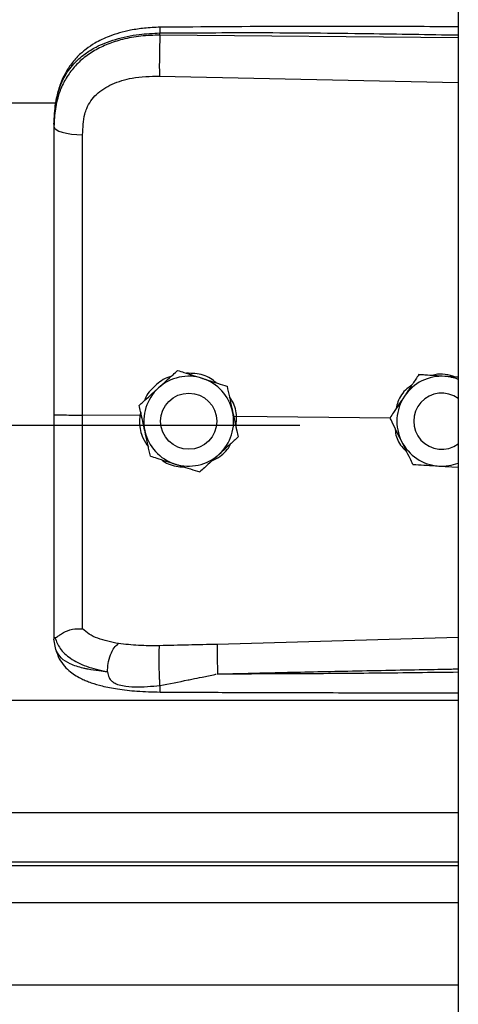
# Model space of a CAD drawing. Header units: inches. Extents: x 170 to 284, y 215 to 248.
# Tile 722 of 1056: x 231.1124 to 231.1959, y 223.9627 to 224.1502. Entities that reach past the tile are written whole.
import ezdxf

# ---------------------------------------------------------------- set-up
doc = ezdxf.new("R2010")
doc.units = ezdxf.units.IN
doc.header["$LTSCALE"] = 0.25
doc.header["$MEASUREMENT"] = 0
doc.layers.add('RH FRONT OF HOOD', color=7, linetype='Continuous')

msp = doc.modelspace()

# ---------------------------------------------------------------- linework, layer by layer
at = {"layer": 'RH FRONT OF HOOD'}
for p, q in [((231.1959333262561, 224.3332527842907), (231.195933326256, 220.1328032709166)), ((231.1390860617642, 224.1472126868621), (231.1390860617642, 224.1476240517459)), ((231.195933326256, 224.1466759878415), (231.1390860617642, 224.1472126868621)), ((231.1389900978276, 224.1394238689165), (231.195933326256, 224.1382143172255)), ((227.2401614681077, 224.1343487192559), (231.119382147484, 224.1343487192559)), ((231.118890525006, 224.1302894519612), (231.118890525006, 224.12980113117)), ((231.142461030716, 224.0833575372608), (231.142461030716, 224.0833558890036)), ((231.1884045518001, 224.0825611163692), (231.1884045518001, 224.0825627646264)), ((231.1894534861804, 224.0824949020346), (231.1884045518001, 224.0825627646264)), ((231.1518791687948, 224.0803568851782), (231.1518791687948, 224.080355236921)), ((231.1351533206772, 224.0767015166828), (231.1351533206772, 224.0766998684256)), ((231.1352617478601, 224.0747662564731), (231.1243481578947, 224.0748707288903)), ((231.135447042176, 224.0753557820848), (231.1352617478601, 224.0747662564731)), ((231.1352617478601, 224.0747662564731), (231.1352639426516, 224.0747661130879)), ((231.1392212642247, 224.0736989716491), (231.1392212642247, 224.073698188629)), ((231.1499216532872, 224.0736981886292), (231.1499216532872, 224.0736989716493)), ((231.1536994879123, 224.0745896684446), (231.1531514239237, 224.0745356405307)), ((231.1536023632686, 224.072472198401), (231.1536994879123, 224.0745896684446)), ((231.1536994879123, 224.0745896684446), (231.153701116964, 224.0745897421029)), ((231.1829331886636, 224.0743099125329), (231.153701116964, 224.0745897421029)), ((231.1829192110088, 224.0743382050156), (231.1829192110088, 224.0743398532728)), ((231.1874329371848, 224.0736989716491), (231.1874329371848, 224.0736981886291)), ((227.193781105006, 224.0729562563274), (231.165765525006, 224.0729562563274)), ((231.1539895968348, 224.0707002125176), (231.1539895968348, 224.0706985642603)), ((231.1922297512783, 224.0651565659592), (231.195933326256, 224.0649167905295)), ((231.118890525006, 224.0327480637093), (231.118890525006, 224.0322192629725)), ((231.195933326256, 224.0325426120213), (231.1499976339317, 224.0312108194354)), ((231.1192302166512, 224.0302340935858), (231.118890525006, 224.0322192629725)), ((227.163613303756, 224.020570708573), (231.1959333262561, 224.020570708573)), ((227.163613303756, 223.9991917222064), (231.1959333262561, 223.9991917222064)), ((231.1959333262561, 223.9897064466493), (227.163613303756, 223.9897064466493)), ((227.163613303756, 223.9890670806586), (231.1959333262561, 223.9890670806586)), ((227.163613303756, 223.9820489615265), (231.1959333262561, 223.9820489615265)), ((227.163613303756, 223.96636487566), (231.1959333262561, 223.96636487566))]:
    msp.add_line(p, q, dxfattribs=at)
at = {"layer": 'RH FRONT OF HOOD', "flags": 128}
msp.add_lwpolyline([(231.118890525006, 224.12980113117), (231.1189944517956, 224.1295053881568), (231.1193024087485, 224.1292205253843), (231.119803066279, 224.1289570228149), (231.1204780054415, 224.1287245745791), (231.121302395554, 224.1285317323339), (231.1222459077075, 224.1283855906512), (231.1232738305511, 224.1282915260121), (231.124348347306, 224.1282529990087)], dxfattribs=at)
at = {"layer": 'RH FRONT OF HOOD'}
msp.add_circle((231.1445714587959, 224.0736981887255), 0.005350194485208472, dxfattribs=at)
for centre, radius, start, end in [((231.1445714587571, 224.0736989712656), 0.008560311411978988, 72.32793711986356, 132.3279357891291), ((231.1445714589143, 224.0736989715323), 0.008560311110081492, 12.32793744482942, 72.32793758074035), ((231.192783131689, 224.0736989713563), 0.008560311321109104, 86.29353550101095, 146.2935346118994), ((231.1927831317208, 224.0736989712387), 0.008560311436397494, 68.40767565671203, 86.29353576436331), ((231.1445714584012, 224.0736989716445), 0.00856031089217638, 132.3279357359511, 192.3279369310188), ((231.192783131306, 224.0736989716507), 0.008560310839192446, 146.2935348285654, 206.2935362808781), ((231.1927831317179, 224.0736981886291), 0.005350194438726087, 53.92810057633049, 306.0718994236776), ((231.1445714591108, 224.0736989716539), 0.008560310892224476, 312.3279357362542, 12.32793693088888), ((231.1445714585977, 224.0736989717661), 0.008560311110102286, 192.3279374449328, 252.3279375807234), ((231.1927831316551, 224.0736989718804), 0.008560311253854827, 206.293536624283, 266.2935360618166), ((231.1445714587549, 224.0736989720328), 0.008560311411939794, 252.3279371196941, 312.3279357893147), ((231.1927831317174, 224.073698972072), 0.008560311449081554, 266.2935357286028, 291.5923243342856)]:
    msp.add_arc(centre, radius, start, end, dxfattribs=at)
for points, knots in [([(231.1391046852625, 224.148716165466), (231.1381060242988, 224.1486776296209), (231.1362142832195, 224.1486046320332), (231.1329052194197, 224.1480762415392), (231.1296777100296, 224.1471822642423), (231.126930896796, 224.1458780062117), (231.1249450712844, 224.1445553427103), (231.123303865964, 224.1431098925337), (231.1219887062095, 224.1415216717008), (231.1209135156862, 224.1397690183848), (231.1200562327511, 224.1378592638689), (231.1193113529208, 224.135340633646), (231.1190959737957, 224.1334029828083), (231.1189769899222, 224.1323325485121)], [0, 0, 0, 0, 0.0977474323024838, 0.1851607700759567, 0.330612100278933, 0.436467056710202, 0.5083182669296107, 0.5850061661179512, 0.6719760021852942, 0.7307948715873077, 0.8036787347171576, 0.8915444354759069, 1, 1, 1, 1]), ([(231.139104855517, 224.148700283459), (231.1391036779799, 224.1487043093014), (231.139099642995, 224.1487181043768), (231.1390944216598, 224.1486031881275), (231.1390878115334, 224.1483103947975), (231.1390867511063, 224.1478944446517), (231.1390860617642, 224.1476240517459)], [0, 0, 0, 0, 0.09787641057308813, 0.3353863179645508, 0.5679606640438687, 1, 1, 1, 1]), ([(231.195933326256, 224.1487991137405), (231.1930341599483, 224.1488138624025), (231.1824062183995, 224.1488679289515), (231.1634627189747, 224.1489045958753), (231.1474194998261, 224.1487804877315), (231.1391046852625, 224.148716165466)], [0, 0, 0, 0, 0.1530455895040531, 0.5610439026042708, 1, 1, 1, 1]), ([(231.118890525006, 224.1302894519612), (231.118953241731, 224.1316459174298), (231.1190716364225, 224.1342066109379), (231.1200411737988, 224.1376975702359), (231.1213304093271, 224.140109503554), (231.1226942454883, 224.1418122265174), (231.1237772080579, 224.1428556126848), (231.1248361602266, 224.1436841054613), (231.1258256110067, 224.1443440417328), (231.1270599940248, 224.1450391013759), (231.1286540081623, 224.1457648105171), (231.1313177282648, 224.1466728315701), (231.1348528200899, 224.1474327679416), (231.1377593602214, 224.1475641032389), (231.1390860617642, 224.1476240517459)], [0, 0, 0, 0, 0.1307156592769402, 0.2467609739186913, 0.3577928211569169, 0.4170971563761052, 0.4791482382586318, 0.5177152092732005, 0.5590896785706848, 0.6032945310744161, 0.663348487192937, 0.7353692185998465, 0.8792082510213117, 1, 1, 1, 1]), ([(231.1390860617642, 224.1472126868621), (231.1378701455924, 224.1471794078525), (231.135438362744, 224.1471128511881), (231.1320975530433, 224.1464910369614), (231.1291397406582, 224.1455488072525), (231.1265971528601, 224.14433113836), (231.1243656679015, 224.1427857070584), (231.1224940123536, 224.1409445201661), (231.121013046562, 224.1388142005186), (231.1198374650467, 224.1362450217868), (231.1190446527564, 224.133193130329), (231.1189419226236, 224.130932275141), (231.118890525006, 224.12980113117)], [0, 0, 0, 0, 0.1111703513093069, 0.2223361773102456, 0.3162781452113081, 0.4102081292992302, 0.5024030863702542, 0.5945790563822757, 0.6845432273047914, 0.7745043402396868, 0.8871807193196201, 0.9999999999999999, 0.9999999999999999, 0.9999999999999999, 0.9999999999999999]), ([(231.1390860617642, 224.1472126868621), (231.1390643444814, 224.1466368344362), (231.1390192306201, 224.1454406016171), (231.1389782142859, 224.1432155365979), (231.1389649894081, 224.1410381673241), (231.1389819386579, 224.139948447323), (231.1389900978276, 224.1394238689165)], [0, 0, 0, 0, 0.2406941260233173, 0.4999999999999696, 0.7593058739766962, 1, 1, 1, 1]), ([(231.1390860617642, 224.1476240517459), (231.1453919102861, 224.1476633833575), (231.1586309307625, 224.1477459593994), (231.1775805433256, 224.1475647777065), (231.1902210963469, 224.1473437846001), (231.195933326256, 224.1472439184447)], [0, 0, 0, 0, 0.3326703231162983, 0.6984356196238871, 1, 1, 1, 1]), ([(231.1247739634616, 224.1321863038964), (231.1247739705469, 224.132186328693), (231.1248765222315, 224.1325452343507), (231.1253717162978, 224.1339514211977), (231.1269077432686, 224.136154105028), (231.1299747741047, 224.1380573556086), (231.1340909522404, 224.1392690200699), (231.1372437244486, 224.1393686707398), (231.1389900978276, 224.1394238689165)], [0, 0, 0, 0, 4.497367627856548e-06, 0.06509473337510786, 0.261670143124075, 0.475310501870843, 0.7093656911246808, 1, 1, 1, 1]), ([(231.124348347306, 224.1282529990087), (231.1244183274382, 224.1295776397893), (231.1244883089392, 224.1309023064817), (231.1247739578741, 224.1321862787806), (231.1247739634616, 224.1321863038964)], [0, 0, 0, 0, 0.9999804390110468, 0.9999999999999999, 0.9999999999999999, 0.9999999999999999, 0.9999999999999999]), ([(231.118890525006, 224.12980113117), (231.118890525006, 224.1261709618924), (231.118890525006, 224.1189000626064), (231.118890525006, 224.1078193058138), (231.118890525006, 224.0966367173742), (231.118890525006, 224.0856680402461), (231.118890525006, 224.0784202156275), (231.118890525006, 224.0749404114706)], [0, 0, 0, 0, 0.2027568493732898, 0.4061035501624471, 0.6088604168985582, 0.8122072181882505, 1, 1, 1, 1]), ([(231.1243481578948, 224.0748707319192), (231.1243481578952, 224.0748707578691), (231.1243482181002, 224.0782570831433), (231.1243483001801, 224.0853037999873), (231.12434834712, 224.0959769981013), (231.1243483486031, 224.1068530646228), (231.1243483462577, 224.1176403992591), (231.1243483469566, 224.1247154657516), (231.124348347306, 224.1282529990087)], [0, 0, 0, 0, 1.439079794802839e-06, 0.1877923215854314, 0.3908439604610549, 0.59389561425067, 0.7969478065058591, 1, 1, 1, 1]), ([(231.1388071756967, 224.0800297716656), (231.1397477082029, 224.0808863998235), (231.1410021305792, 224.0820289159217), (231.1421690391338, 224.0830916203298), (231.142461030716, 224.0833575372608)], [0, 0, 0, 0, 0.7497733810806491, 1, 1, 1, 1]), ([(231.1388071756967, 224.0800276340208), (231.1397477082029, 224.0808843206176), (231.1410021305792, 224.0820269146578), (231.1421690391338, 224.0830899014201), (231.142461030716, 224.0833558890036)], [0, 0, 0, 0, 0.7497733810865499, 1, 1, 1, 1]), ([(231.142461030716, 224.0833575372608), (231.1428587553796, 224.0832308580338), (231.1443635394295, 224.0827515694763), (231.1459805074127, 224.0822364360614), (231.1471700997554, 224.0818574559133)], [0, 0, 0, 0, 0.264306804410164, 0.9999999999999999, 0.9999999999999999, 0.9999999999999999, 0.9999999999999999]), ([(231.142461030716, 224.0833558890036), (231.1428587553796, 224.0832291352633), (231.1443635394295, 224.082749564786), (231.1459805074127, 224.0822343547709), (231.1471700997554, 224.0818553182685)], [0, 0, 0, 0, 0.2643068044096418, 1, 1, 1, 1]), ([(231.1411817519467, 224.0821924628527), (231.1410465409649, 224.0821623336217), (231.1398947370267, 224.0819056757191), (231.1381374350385, 224.0804468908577), (231.136518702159, 224.0788372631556), (231.1361908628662, 224.0777289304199), (231.1361575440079, 224.0776162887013)], [0, 0, 0, 0, 0.05931474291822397, 0.5052766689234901, 0.9497204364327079, 1, 1, 1, 1]), ([(231.1498315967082, 224.0810093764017), (231.1494748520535, 224.0812994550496), (231.1483112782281, 224.0822455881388), (231.1462597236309, 224.082813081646), (231.1446901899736, 224.0828168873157), (231.1441542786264, 224.0828181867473)], [0, 0, 0, 0, 0.2255168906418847, 0.7355556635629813, 1, 1, 1, 1]), ([(231.1471700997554, 224.0818574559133), (231.1473564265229, 224.0817980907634), (231.1488137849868, 224.08133376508), (231.1504118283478, 224.0808245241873), (231.1517362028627, 224.0804024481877), (231.1518791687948, 224.0803568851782)], [0, 0, 0, 0, 0.1156468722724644, 0.90453427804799, 1, 1, 1, 1]), ([(231.1471700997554, 224.0818553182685), (231.1473564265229, 224.0817959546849), (231.1488137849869, 224.0813316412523), (231.1504118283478, 224.0808225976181), (231.1517362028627, 224.080400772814), (231.1518791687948, 224.080355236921)], [0, 0, 0, 0, 0.1156468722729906, 0.9045342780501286, 1, 1, 1, 1]), ([(231.1884045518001, 224.0825627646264), (231.1880247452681, 224.0819934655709), (231.1872561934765, 224.0808414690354), (231.1863200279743, 224.0794381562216), (231.1857840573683, 224.0786347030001), (231.1856618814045, 224.0784515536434)], [0, 0, 0, 0, 0.4299704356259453, 0.8700602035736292, 0.9999999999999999, 0.9999999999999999, 0.9999999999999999, 0.9999999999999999]), ([(231.1884045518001, 224.0825611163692), (231.1880247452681, 224.0819917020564), (231.1872561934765, 224.0808394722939), (231.1863200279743, 224.0794360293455), (231.1857840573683, 224.0786325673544), (231.1856618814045, 224.0784494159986)], [0, 0, 0, 0, 0.429970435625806, 0.8700602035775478, 0.9999999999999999, 0.9999999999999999, 0.9999999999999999, 0.9999999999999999]), ([(231.1933365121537, 224.0822413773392), (231.192066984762, 224.0823236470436), (231.1903737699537, 224.0824333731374), (231.1887986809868, 224.0825355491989), (231.1884045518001, 224.0825611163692)], [0, 0, 0, 0, 0.749773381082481, 1, 1, 1, 1]), ([(231.1954080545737, 224.0821092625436), (231.1947471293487, 224.0823093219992), (231.1934767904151, 224.0826938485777), (231.1919135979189, 224.0827187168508), (231.1911336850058, 224.0824565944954), (231.1909578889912, 224.0823975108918)], [0, 0, 0, 0, 0.4565421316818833, 0.8775020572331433, 0.9999999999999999, 0.9999999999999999, 0.9999999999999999, 0.9999999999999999]), ([(231.195933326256, 224.0820732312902), (231.1952903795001, 224.0821148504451), (231.1944315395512, 224.0821704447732), (231.1935564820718, 224.0822271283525), (231.1933365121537, 224.0822413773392)], [0, 0, 0, 0, 0.7486223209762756, 1, 1, 1, 1]), ([(231.1351533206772, 224.0767015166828), (231.1356593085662, 224.0771624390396), (231.1366831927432, 224.0780951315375), (231.1379303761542, 224.0792311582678), (231.1386444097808, 224.0798815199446), (231.1388071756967, 224.0800297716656)], [0, 0, 0, 0, 0.4299704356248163, 0.870060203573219, 0.9999999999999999, 0.9999999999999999, 0.9999999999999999, 0.9999999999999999]), ([(231.1351533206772, 224.0766998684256), (231.1356593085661, 224.0771606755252), (231.1366831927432, 224.078093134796), (231.1379303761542, 224.0792290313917), (231.1386444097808, 224.0798793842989), (231.1388071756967, 224.0800276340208)], [0, 0, 0, 0, 0.4299704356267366, 0.8700602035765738, 1, 1, 1, 1]), ([(231.1518791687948, 224.0803568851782), (231.1520252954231, 224.0796883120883), (231.1523209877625, 224.078335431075), (231.1526811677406, 224.0766874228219), (231.1528873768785, 224.0757438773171), (231.1529343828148, 224.0755287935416)], [0, 0, 0, 0, 0.4299704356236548, 0.870060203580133, 0.9999999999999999, 0.9999999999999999, 0.9999999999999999, 0.9999999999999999]), ([(231.1518791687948, 224.080355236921), (231.1520252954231, 224.0796865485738), (231.1523209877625, 224.0783334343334), (231.1526811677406, 224.0766852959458), (231.1528873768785, 224.0757417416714), (231.1529343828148, 224.0755266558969)], [0, 0, 0, 0, 0.4299704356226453, 0.8700602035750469, 0.9999999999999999, 0.9999999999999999, 0.9999999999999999, 0.9999999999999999]), ([(231.1870625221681, 224.0805511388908), (231.1867429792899, 224.0803331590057), (231.1855895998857, 224.0795463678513), (231.1844962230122, 224.0779457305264), (231.1841983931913, 224.0765410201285), (231.1841102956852, 224.0761255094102)], [0, 0, 0, 0, 0.2125142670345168, 0.7670631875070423, 1, 1, 1, 1]), ([(231.153701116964, 224.0745897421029), (231.1537011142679, 224.0745897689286), (231.1536030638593, 224.0755653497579), (231.153343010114, 224.0769575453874), (231.1525385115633, 224.0780469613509), (231.1523190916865, 224.0783440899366)], [0, 0, 0, 0, 1.999769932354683e-05, 0.7272642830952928, 1, 1, 1, 1]), ([(231.1856618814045, 224.0784515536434), (231.1849558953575, 224.0773932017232), (231.1840142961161, 224.0759816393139), (231.1831383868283, 224.0746684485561), (231.1829192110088, 224.0743398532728)], [0, 0, 0, 0, 0.7497733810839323, 1, 1, 1, 1]), ([(231.1856618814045, 224.0784494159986), (231.1849558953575, 224.0773911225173), (231.184014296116, 224.0759796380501), (231.1831383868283, 224.0746667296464), (231.1829192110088, 224.0743382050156)], [0, 0, 0, 0, 0.7497733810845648, 1, 1, 1, 1]), ([(231.1362085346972, 224.0718712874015), (231.1359369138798, 224.0731141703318), (231.1355746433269, 224.0747718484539), (231.1352376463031, 224.0763139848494), (231.1351533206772, 224.0766998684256)], [0, 0, 0, 0, 0.7497733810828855, 0.9999999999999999, 0.9999999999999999, 0.9999999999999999, 0.9999999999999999]), ([(231.1529343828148, 224.0755287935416), (231.1532060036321, 224.0742859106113), (231.1535682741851, 224.0726282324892), (231.1539052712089, 224.0710860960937), (231.1539895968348, 224.0707002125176)], [0, 0, 0, 0, 0.7497733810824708, 1, 1, 1, 1]), ([(231.1529343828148, 224.0755266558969), (231.1532060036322, 224.0742838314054), (231.1535682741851, 224.0726262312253), (231.1539052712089, 224.071084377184), (231.1539895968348, 224.0706985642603)], [0, 0, 0, 0, 0.7497733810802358, 1, 1, 1, 1]), ([(231.118890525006, 224.0749404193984), (231.118890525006, 224.0719031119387), (231.118890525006, 224.0657276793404), (231.118890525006, 224.0569407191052), (231.118890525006, 224.0487741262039), (231.118890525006, 224.0421940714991), (231.118890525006, 224.0368093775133), (231.118890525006, 224.0341088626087), (231.118890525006, 224.0327480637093)], [0, 0, 0, 0, 0.1870908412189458, 0.3803918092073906, 0.5558755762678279, 0.7364481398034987, 0.8671952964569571, 1, 1, 1, 1]), ([(231.1243483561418, 224.0341801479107), (231.1243483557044, 224.0344428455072), (231.1243483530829, 224.0360173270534), (231.1243483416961, 224.0394487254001), (231.1243482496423, 224.0450500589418), (231.1243479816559, 224.0514898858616), (231.1243476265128, 224.0587159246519), (231.1243473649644, 224.0665907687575), (231.1243474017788, 224.0721187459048), (231.1243474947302, 224.0748707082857), (231.1243474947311, 224.0748707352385)], [0, 0, 0, 0, 0.03155846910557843, 0.1891461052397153, 0.3467338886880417, 0.50432776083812, 0.6619226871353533, 0.8309600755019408, 0.9999983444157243, 1, 1, 1, 1]), ([(231.1352639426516, 224.0747661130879), (231.1352301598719, 224.0743122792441), (231.1351234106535, 224.0728782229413), (231.1355400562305, 224.0707157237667), (231.1364915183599, 224.0693593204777), (231.1368779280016, 224.0688084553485)], [0, 0, 0, 0, 0.2156616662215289, 0.6814629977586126, 1, 1, 1, 1]), ([(231.1851085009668, 224.0699070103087), (231.185021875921, 224.0700823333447), (231.1843443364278, 224.0714536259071), (231.1836013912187, 224.0729573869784), (231.1829856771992, 224.0742036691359), (231.1829192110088, 224.0743382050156)], [0, 0, 0, 0, 0.1156468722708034, 0.9045342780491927, 1, 1, 1, 1]), ([(231.1372637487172, 224.067043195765), (231.1371176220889, 224.0677117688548), (231.1368219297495, 224.0690646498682), (231.1364617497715, 224.0707126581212), (231.1362555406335, 224.0716562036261), (231.1362085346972, 224.0718712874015)], [0, 0, 0, 0, 0.4299704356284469, 0.8700602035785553, 0.9999999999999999, 0.9999999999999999, 0.9999999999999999, 0.9999999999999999]), ([(231.1838551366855, 224.072443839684), (231.1839036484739, 224.0719819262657), (231.1840502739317, 224.0705858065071), (231.1848959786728, 224.0689892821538), (231.185830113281, 224.0681808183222), (231.1860595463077, 224.0679822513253)], [0, 0, 0, 0, 0.2716700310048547, 0.8211147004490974, 0.9999999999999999, 0.9999999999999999, 0.9999999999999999, 0.9999999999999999]), ([(231.1539895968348, 224.0706985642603), (231.1534836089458, 224.0702376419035), (231.1524597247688, 224.0693049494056), (231.1512125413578, 224.0681689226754), (231.1504985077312, 224.0675185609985), (231.1503357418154, 224.0673703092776)], [0, 0, 0, 0, 0.4299704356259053, 0.8700602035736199, 0.9999999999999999, 0.9999999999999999, 0.9999999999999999, 0.9999999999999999]), ([(231.1872977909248, 224.0654763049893), (231.1871128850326, 224.0658505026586), (231.1864132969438, 224.0672662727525), (231.1856615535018, 224.0687877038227), (231.1851085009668, 224.0699070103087)], [0, 0, 0, 0, 0.2643068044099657, 1, 1, 1, 1]), ([(231.1489787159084, 224.0661343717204), (231.1494874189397, 224.0663964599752), (231.150893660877, 224.0671209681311), (231.1521341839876, 224.0683523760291), (231.1525134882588, 224.0693321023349), (231.1525265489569, 224.0693658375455)], [0, 0, 0, 0, 0.3536960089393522, 0.9777456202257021, 1, 1, 1, 1]), ([(231.1372637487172, 224.067043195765), (231.1376614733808, 224.0669164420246), (231.1391662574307, 224.0664368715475), (231.1407832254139, 224.0659216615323), (231.1419728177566, 224.0655426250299)], [0, 0, 0, 0, 0.2643068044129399, 1, 1, 1, 1]), ([(231.1394223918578, 224.0663553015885), (231.1395017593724, 224.0662885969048), (231.1403748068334, 224.0655548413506), (231.1419449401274, 224.0650757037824), (231.1433794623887, 224.0649912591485), (231.1437770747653, 224.0649678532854)], [0, 0, 0, 0, 0.0674096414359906, 0.7415101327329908, 1, 1, 1, 1]), ([(231.1503357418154, 224.0673703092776), (231.149395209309, 224.0665136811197), (231.1481407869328, 224.0653711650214), (231.1469738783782, 224.0643084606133), (231.146681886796, 224.0640425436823)], [0, 0, 0, 0, 0.749773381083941, 0.9999999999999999, 0.9999999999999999, 0.9999999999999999, 0.9999999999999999]), ([(231.1419728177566, 224.0655426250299), (231.1421591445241, 224.0654832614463), (231.143616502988, 224.0650189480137), (231.145214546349, 224.0645099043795), (231.1465389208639, 224.0640880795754), (231.146681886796, 224.0640425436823)], [0, 0, 0, 0, 0.1156468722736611, 0.9045342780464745, 0.9999999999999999, 0.9999999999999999, 0.9999999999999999, 0.9999999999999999]), ([(231.1872977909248, 224.0654763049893), (231.187980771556, 224.0654320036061), (231.1893628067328, 224.0653423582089), (231.1910462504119, 224.0652332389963), (231.192010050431, 224.0651707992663), (231.1922297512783, 224.0651565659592)], [0, 0, 0, 0, 0.4299704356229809, 0.8700602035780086, 1, 1, 1, 1]), ([(231.118890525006, 224.0327480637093), (231.1188905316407, 224.0327467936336), (231.118890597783, 224.0327341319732), (231.1188977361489, 224.032629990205), (231.1189961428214, 224.0325516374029), (231.1190838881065, 224.0324817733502)], [0, 0, 0, 0, 0.01193493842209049, 0.1189819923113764, 1, 1, 1, 1]), ([(231.1190833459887, 224.0324975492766), (231.1193589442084, 224.0317755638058), (231.1199250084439, 224.0302926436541), (231.121977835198, 224.0284593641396), (231.1249660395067, 224.0269013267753), (231.1276931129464, 224.026278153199), (231.1290929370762, 224.0259582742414)], [0, 0, 0, 0, 0.2305257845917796, 0.4734878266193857, 0.7297379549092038, 1, 1, 1, 1]), ([(231.1190875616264, 224.0324977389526), (231.1191366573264, 224.0324892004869), (231.1192374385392, 224.0324716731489), (231.1195291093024, 224.0326579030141), (231.1199945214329, 224.0329887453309), (231.1208707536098, 224.0335688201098), (231.1223499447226, 224.0341869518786), (231.1236907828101, 224.0341830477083), (231.124348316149, 224.034181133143)], [0, 0, 0, 0, 0.1136768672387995, 0.2333502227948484, 0.3620694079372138, 0.5019163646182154, 0.7557448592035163, 1, 1, 1, 1]), ([(231.1311825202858, 224.0313561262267), (231.1298089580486, 224.0316439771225), (231.1277245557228, 224.0320807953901), (231.1255487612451, 224.0331215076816), (231.1247497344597, 224.0338268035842), (231.1243483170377, 224.0341811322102)], [0, 0, 0, 0, 0.4901989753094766, 0.743884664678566, 1, 1, 1, 1]), ([(231.1290929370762, 224.0259582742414), (231.1291179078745, 224.0264885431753), (231.1291697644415, 224.0275897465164), (231.1296456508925, 224.0292515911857), (231.1303497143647, 224.0306378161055), (231.130911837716, 224.0311226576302), (231.1311825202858, 224.0313561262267)], [0, 0, 0, 0, 0.2407679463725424, 0.5000000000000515, 0.7592320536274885, 1, 1, 1, 1]), ([(231.1390119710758, 224.0309486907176), (231.1376599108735, 224.0309414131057), (231.134957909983, 224.0309268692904), (231.1324512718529, 224.0312113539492), (231.1311989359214, 224.0313534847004)], [0, 0, 0, 0, 0.5003922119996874, 1, 1, 1, 1]), ([(231.1390973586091, 224.02337820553), (231.139081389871, 224.0236187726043), (231.13904770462, 224.0241262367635), (231.1390028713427, 224.0251363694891), (231.1389658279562, 224.0263238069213), (231.138943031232, 224.0275957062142), (231.138937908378, 224.0287991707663), (231.138950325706, 224.029795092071), (231.1389754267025, 224.0305344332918), (231.1390002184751, 224.0308154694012), (231.1390119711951, 224.0309486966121)], [0, 0, 0, 0, 0.1098512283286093, 0.2317256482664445, 0.3631776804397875, 0.500000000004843, 0.63682231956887, 0.7682743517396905, 0.8901487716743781, 1, 1, 1, 1]), ([(231.1499976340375, 224.0312108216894), (231.1481664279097, 224.0311628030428), (231.1445038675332, 224.0310667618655), (231.1408426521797, 224.0309880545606), (231.1390119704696, 224.0309486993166)], [0, 0, 0, 0, 0.4999797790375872, 1, 1, 1, 1]), ([(231.1499974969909, 224.0312108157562), (231.1499900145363, 224.0309719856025), (231.1499785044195, 224.0306045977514), (231.1499797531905, 224.0297427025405), (231.1499871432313, 224.0289679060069), (231.1500015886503, 224.0281074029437), (231.1500273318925, 224.0269479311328), (231.1500550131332, 224.0261045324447), (231.1500730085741, 224.0255562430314)], [0, 0, 0, 0, 0.2394508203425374, 0.3683426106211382, 0.4999696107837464, 0.6316010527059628, 0.7605056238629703, 0.9999999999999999, 0.9999999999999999, 0.9999999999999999, 0.9999999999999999]), ([(231.1290918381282, 224.0259565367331), (231.1285455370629, 224.0260136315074), (231.1272405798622, 224.0261500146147), (231.1258418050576, 224.0263781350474), (231.1248868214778, 224.0265720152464), (231.1236534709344, 224.0268498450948), (231.1219671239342, 224.0274160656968), (231.1201473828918, 224.0285415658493), (231.1195418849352, 224.0296589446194), (231.1192302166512, 224.0302340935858)], [0, 0, 0, 0, 0.1091879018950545, 0.2608187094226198, 0.3077983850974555, 0.3355235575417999, 0.5627886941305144, 0.7749539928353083, 0.9999999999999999, 0.9999999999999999, 0.9999999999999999, 0.9999999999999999]), ([(231.1192471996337, 224.0301880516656), (231.1194361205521, 224.0296011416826), (231.1197908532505, 224.0284991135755), (231.1208039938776, 224.027080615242), (231.1219330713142, 224.0260046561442), (231.123080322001, 224.0252078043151), (231.1241275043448, 224.0246513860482), (231.1250704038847, 224.0242392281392), (231.1263158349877, 224.0237728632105), (231.1282607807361, 224.0232123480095), (231.1311398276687, 224.0226508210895), (231.13487347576, 224.0222285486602), (231.1376548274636, 224.0221611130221), (231.1391430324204, 224.0221250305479)], [0, 0, 0, 0, 0.098431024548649, 0.1848217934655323, 0.2573083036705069, 0.3158871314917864, 0.3722739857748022, 0.4121400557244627, 0.4615923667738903, 0.5575876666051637, 0.6828759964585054, 0.8303179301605, 1, 1, 1, 1]), ([(231.1290920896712, 224.0259533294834), (231.1291666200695, 224.0255830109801), (231.1292705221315, 224.025066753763), (231.1296422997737, 224.0244693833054), (231.1300629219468, 224.0240364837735), (231.130866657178, 224.0235919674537), (231.132343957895, 224.0232304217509), (231.1351048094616, 224.0229902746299), (231.1375015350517, 224.0232231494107), (231.1390973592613, 224.0233782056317)], [0, 0, 0, 0, 0.100126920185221, 0.1395859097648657, 0.1897135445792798, 0.2582342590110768, 0.3697357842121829, 0.5803479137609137, 1, 1, 1, 1]), ([(231.1390973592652, 224.0233782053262), (231.1408767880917, 224.0237251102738), (231.1426643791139, 224.0240736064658), (231.1444823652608, 224.0244409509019), (231.1445533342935, 224.0244552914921), (231.1447884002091, 224.0245027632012), (231.1456566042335, 224.0246792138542), (231.1472969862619, 224.0249943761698), (231.1488296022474, 224.0253577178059), (231.1497286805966, 224.0255176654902), (231.1498057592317, 224.0255313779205)], [0, 0, 0, 0, 0.5022751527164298, 0.5045790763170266, 0.5086566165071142, 0.5221306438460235, 0.5703313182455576, 0.7514263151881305, 0.9786895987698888, 1, 1, 1, 1]), ([(231.1500732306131, 224.0255538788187), (231.1539732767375, 224.0256531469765), (231.1622433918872, 224.0258636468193), (231.1753553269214, 224.0261458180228), (231.1863032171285, 224.0263583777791), (231.1933193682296, 224.0264864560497), (231.1954943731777, 224.0265244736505), (231.195933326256, 224.0265321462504)], [0, 0, 0, 0, 0.2551597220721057, 0.541070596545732, 0.8577348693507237, 0.9712884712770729, 1, 1, 1, 1]), ([(231.195933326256, 224.0258870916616), (231.1933356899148, 224.025855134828), (231.1882696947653, 224.0257928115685), (231.1807055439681, 224.025711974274), (231.1730533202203, 224.0256427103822), (231.16529531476, 224.0255911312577), (231.1575727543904, 224.0255580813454), (231.1525358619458, 224.0255552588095), (231.150073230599, 224.0255538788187)], [0, 0, 0, 0, 0.169941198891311, 0.331424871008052, 0.4948424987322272, 0.6705311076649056, 0.838916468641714, 1, 1, 1, 1]), ([(231.1391431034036, 224.0221469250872), (231.1391424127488, 224.0221400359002), (231.1391358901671, 224.022074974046), (231.13912498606, 224.022264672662), (231.1391108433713, 224.0225915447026), (231.1391021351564, 224.0230240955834), (231.1390982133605, 224.0233148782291), (231.1390973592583, 224.0233782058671)], [0, 0, 0, 0, 0.03436729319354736, 0.324566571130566, 0.6210149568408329, 0.9174633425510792, 1, 1, 1, 1]), ([(231.1391430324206, 224.0221250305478), (231.1433382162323, 224.0221034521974), (231.152313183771, 224.0220572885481), (231.1666555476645, 224.0220157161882), (231.1813905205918, 224.0219915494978), (231.1913453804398, 224.0219880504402), (231.195933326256, 224.0219864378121)], [0, 0, 0, 0, 0.2216322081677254, 0.4741489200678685, 0.7576483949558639, 1, 1, 1, 1])]:
    msp.add_open_spline(points, degree=3, knots=knots, dxfattribs=at)
msp.add_open_spline([(231.1188905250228, 224.0749404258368), (231.1189716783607, 224.0749314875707), (231.1191339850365, 224.0749136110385), (231.1203867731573, 224.0748908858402), (231.122184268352, 224.074874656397), (231.1236264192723, 224.0748720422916), (231.1243474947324, 224.074870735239)], degree=3, dxfattribs=at)

doc.saveas('drawing.dxf')
